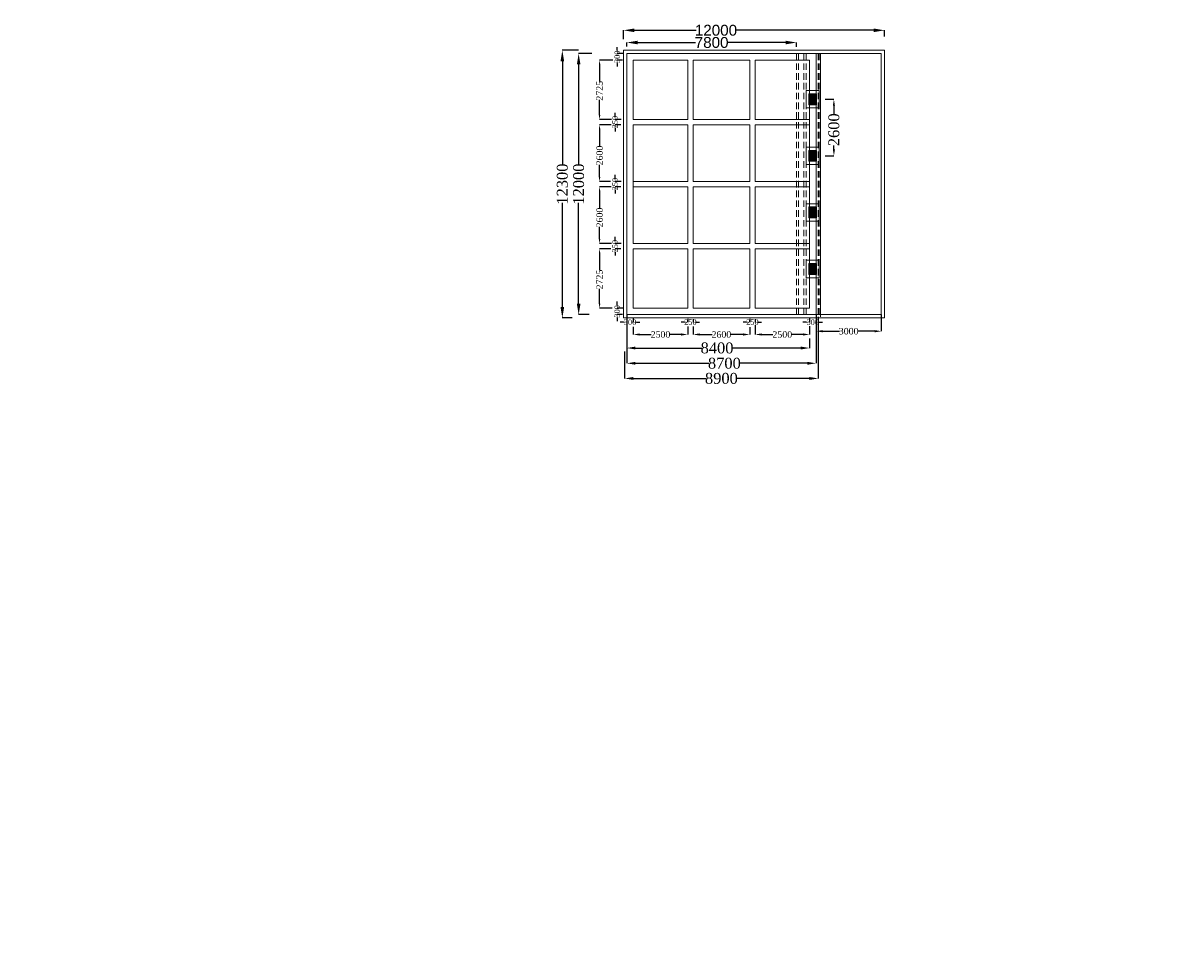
# Model space of a CAD drawing. Header units: millimetres. Extents: x -20950785 to 389010297, y -11535949 to 14056629.
# Tile 427 of 654: x 17474922 to 17528142, y -1714209 to -1672355. Entities that reach past the tile are written whole.
import ezdxf

# ---------------------------------------------------------------- set-up
doc = ezdxf.new("R2010")
doc.units = ezdxf.units.MM
doc.header["$LTSCALE"] = 60
doc.header["$MEASUREMENT"] = 0
doc.linetypes.add('HIDDEN', pattern=[0.375, 0.25, -0.125])
doc.styles.add('PDF Arial Bold', font='times.ttf')
doc.dimstyles.get("Standard").update_dxf_attribs({"dimtxt": 400, "dimasz": 215, "dimexe": 0.18, "dimexo": 0.0625, "dimgap": 0.09, "dimtad": 0, "dimtih": 1, "dimtoh": 1, "dimdec": 0, "dimzin": 4, "dimdsep": 46, "dimtxsty": 'Standard', "dimblk": 'OPEN90', "dimcen": 0, "dimadec": 0, "dimazin": 1, "dimtfac": 1, "dimtdec": 0, "dimtix": 1, "dimtofl": 0, "dimtmove": 0, "dimatfit": 3, "dimldrblk": 'OPEN30', "dimfxl": 1, "dimtolj": 1, "dimtzin": 0, "dimarcsym": 0})

# ---------------------------------------------------------------- blocks, each defined once
blk = doc.blocks.new('*D2650')
at = {"color": 0, "linetype": 'Continuous', "lineweight": -2, "ltscale": 2, "transparency": 16777216}
for p, q in [((17502671, -1673435), (17502671, -1673245)), ((17503171, -1673245), (17505827, -1673245)), ((17509971, -1673245), (17507315, -1673245)), ((17510471, -1673450), (17510471, -1673245))]:
    blk.add_line(p, q, dxfattribs=at)
at = {"color": 0, "linetype": 'Continuous', "lineweight": 9, "ltscale": 2, "transparency": 16777216}
for points in [[(17503171, -1673162), (17503171, -1673329), (17502671, -1673245)], [(17509971, -1673162), (17509971, -1673329), (17510471, -1673245)]]:
    blk.add_solid(points, dxfattribs=at)
at = {"layer": 'Defpoints', "color": 0, "linetype": 'Continuous', "lineweight": 9, "ltscale": 2, "transparency": 16777216}
for p in [(17502671, -1673435), (17510471, -1673245), (17510471, -1673450)]:
    blk.add_point(p, dxfattribs=at)
at = {"color": 0, "linetype": 'Continuous', "lineweight": 9, "ltscale": 2, "transparency": 16777216, "insert": (17506571, -1673245), "char_height": 500, "attachment_point": 5, "style": 'PDF Arial Bold'}
blk.add_mtext('\\A1;{\\fArial|b0|i0|c0|p34;7800}', dxfattribs=at)
blk = doc.blocks.new('*D2651')
at = {"color": 0, "linetype": 'Continuous', "lineweight": -2, "ltscale": 2, "transparency": 16777216}
for p, q in [((17502521, -1673088), (17502521, -1672683)), ((17503021, -1672683), (17505854, -1672683)), ((17514021, -1672683), (17507688, -1672683)), ((17514521, -1672968), (17514521, -1672683))]:
    blk.add_line(p, q, dxfattribs=at)
at = {"color": 0, "linetype": 'Continuous', "lineweight": 9, "ltscale": 2, "transparency": 16777216}
for points in [[(17503021, -1672599), (17503021, -1672766), (17502521, -1672683)], [(17514021, -1672599), (17514021, -1672766), (17514521, -1672683)]]:
    blk.add_solid(points, dxfattribs=at)
at = {"layer": 'Defpoints', "color": 0, "linetype": 'Continuous', "lineweight": 9, "ltscale": 2, "transparency": 16777216}
for p in [(17514521, -1672683), (17502521, -1673088), (17514521, -1672968)]:
    blk.add_point(p, dxfattribs=at)
at = {"color": 0, "linetype": 'Continuous', "lineweight": 9, "ltscale": 2, "transparency": 16777216, "insert": (17506771, -1672683), "char_height": 500, "attachment_point": 5, "style": 'PDF Arial Bold'}
blk.add_mtext('\\A1;{\\fArial|b0|i0|c0|p34;12000}', dxfattribs=at)
blk = doc.blocks.new('*D2652')
at = {"color": 0, "linetype": 'Continuous', "lineweight": -2, "ltscale": 2, "transparency": 16777216}
for p, q in [((17500457, -1673602), (17499708, -1673602)), ((17499709, -1674102), (17499709, -1678885)), ((17499709, -1685402), (17499709, -1680618)), ((17500154, -1685902), (17499708, -1685902))]:
    blk.add_line(p, q, dxfattribs=at)
at = {"color": 0, "linetype": 'Continuous', "lineweight": 9, "ltscale": 2, "transparency": 16777216}
for points in [[(17499625, -1674102), (17499792, -1674102), (17499709, -1673602)], [(17499625, -1685402), (17499792, -1685402), (17499709, -1685902)]]:
    blk.add_solid(points, dxfattribs=at)
at = {"layer": 'Defpoints', "color": 0, "linetype": 'Continuous', "lineweight": 9, "ltscale": 2, "transparency": 16777216}
for p in [(17500458, -1673602), (17499709, -1685902), (17500154, -1685902)]:
    blk.add_point(p, dxfattribs=at)
at = {"color": 0, "linetype": 'Continuous', "lineweight": 9, "ltscale": 2, "transparency": 16777216, "insert": (17499709, -1679752), "char_height": 500, "attachment_point": 5, "rotation": 90, "style": 'PDF Arial Bold'}
blk.add_mtext('\\A1;12300', dxfattribs=at)
blk = doc.blocks.new('*D2653')
at = {"color": 0, "linetype": 'Continuous', "lineweight": -2, "ltscale": 2, "transparency": 16777216}
for p, q in [((17501068, -1673752), (17500459, -1673752)), ((17500459, -1674252), (17500459, -1678885)), ((17500459, -1685252), (17500459, -1680618)), ((17500939, -1685752), (17500459, -1685752))]:
    blk.add_line(p, q, dxfattribs=at)
at = {"color": 0, "linetype": 'Continuous', "lineweight": 9, "ltscale": 2, "transparency": 16777216}
for points in [[(17500376, -1674252), (17500543, -1674252), (17500459, -1673752)], [(17500376, -1685252), (17500543, -1685252), (17500459, -1685752)]]:
    blk.add_solid(points, dxfattribs=at)
at = {"layer": 'Defpoints', "color": 0, "linetype": 'Continuous', "lineweight": 9, "ltscale": 2, "transparency": 16777216}
for p in [(17501068, -1673752), (17500459, -1685752), (17500939, -1685752)]:
    blk.add_point(p, dxfattribs=at)
at = {"color": 0, "linetype": 'Continuous', "lineweight": 9, "ltscale": 2, "transparency": 16777216, "insert": (17500459, -1679752), "char_height": 500, "attachment_point": 5, "rotation": 90, "style": 'PDF Arial Bold'}
blk.add_mtext('\\A1;12000', dxfattribs=at)
blk = doc.blocks.new('*D2654')
at = {"color": 0, "linetype": 'Continuous', "lineweight": -2, "ltscale": 2, "transparency": 16777216}
for p, q in [((17502024, -1674052), (17501421, -1674052)), ((17501421, -1674252), (17501421, -1675039)), ((17501421, -1676577), (17501421, -1675886)), ((17501963, -1676777), (17501421, -1676777))]:
    blk.add_line(p, q, dxfattribs=at)
at = {"color": 0, "linetype": 'Continuous', "lineweight": 9, "ltscale": 2, "transparency": 16777216}
for points in [[(17501388, -1674252), (17501455, -1674252), (17501421, -1674052)], [(17501388, -1676577), (17501455, -1676577), (17501421, -1676777)]]:
    blk.add_solid(points, dxfattribs=at)
at = {"layer": 'Defpoints', "color": 0, "linetype": 'Continuous', "lineweight": 9, "ltscale": 2, "transparency": 16777216}
for p in [(17502024, -1674052), (17501421, -1676777), (17501963, -1676777)]:
    blk.add_point(p, dxfattribs=at)
at = {"color": 0, "linetype": 'Continuous', "lineweight": 9, "ltscale": 2, "transparency": 16777216, "insert": (17501421, -1675462), "char_height": 300, "attachment_point": 5, "rotation": 90, "style": 'PDF Arial Bold'}
blk.add_mtext('\\A1;2725', dxfattribs=at)
blk = doc.blocks.new('*D2655')
at = {"color": 0, "linetype": 'Continuous', "lineweight": -2, "ltscale": 2, "transparency": 16777216}
for p, q in [((17501947, -1677027), (17501421, -1677027)), ((17501421, -1677227), (17501421, -1678007)), ((17501421, -1679427), (17501421, -1678868)), ((17501918, -1679627), (17501421, -1679627))]:
    blk.add_line(p, q, dxfattribs=at)
at = {"color": 0, "linetype": 'Continuous', "lineweight": 9, "ltscale": 2, "transparency": 16777216}
for points in [[(17501388, -1677227), (17501455, -1677227), (17501421, -1677027)], [(17501388, -1679427), (17501455, -1679427), (17501421, -1679627)]]:
    blk.add_solid(points, dxfattribs=at)
at = {"layer": 'Defpoints', "color": 0, "linetype": 'Continuous', "lineweight": 9, "ltscale": 2, "transparency": 16777216}
for p in [(17501947, -1677027), (17501421, -1679627), (17501918, -1679627)]:
    blk.add_point(p, dxfattribs=at)
at = {"color": 0, "linetype": 'Continuous', "lineweight": 9, "ltscale": 2, "transparency": 16777216, "insert": (17501421, -1678437), "char_height": 300, "attachment_point": 5, "rotation": 90, "style": 'PDF Arial Bold'}
blk.add_mtext('\\A1;2600', dxfattribs=at)
blk = doc.blocks.new('*D2656')
at = {"color": 0, "linetype": 'Continuous', "lineweight": -2, "ltscale": 2, "transparency": 16777216}
for p, q in [((17501959, -1679877), (17501421, -1679877)), ((17501421, -1680077), (17501421, -1680857)), ((17501421, -1682277), (17501421, -1681718)), ((17501970, -1682477), (17501421, -1682477))]:
    blk.add_line(p, q, dxfattribs=at)
at = {"color": 0, "linetype": 'Continuous', "lineweight": 9, "ltscale": 2, "transparency": 16777216}
for points in [[(17501388, -1680077), (17501455, -1680077), (17501421, -1679877)], [(17501388, -1682277), (17501455, -1682277), (17501421, -1682477)]]:
    blk.add_solid(points, dxfattribs=at)
at = {"layer": 'Defpoints', "color": 0, "linetype": 'Continuous', "lineweight": 9, "ltscale": 2, "transparency": 16777216}
for p in [(17501959, -1679877), (17501421, -1682477), (17501970, -1682477)]:
    blk.add_point(p, dxfattribs=at)
at = {"color": 0, "linetype": 'Continuous', "lineweight": 9, "ltscale": 2, "transparency": 16777216, "insert": (17501421, -1681287), "char_height": 300, "attachment_point": 5, "rotation": 90, "style": 'PDF Arial Bold'}
blk.add_mtext('\\A1;2600', dxfattribs=at)
blk = doc.blocks.new('*D2657')
at = {"color": 0, "linetype": 'Continuous', "lineweight": -2, "ltscale": 2, "transparency": 16777216}
for p, q in [((17501946, -1682727), (17501421, -1682727)), ((17501421, -1682927), (17501421, -1683714)), ((17501421, -1685252), (17501421, -1684561)), ((17501994, -1685452), (17501421, -1685452))]:
    blk.add_line(p, q, dxfattribs=at)
at = {"color": 0, "linetype": 'Continuous', "lineweight": 9, "ltscale": 2, "transparency": 16777216}
for points in [[(17501388, -1682927), (17501455, -1682927), (17501421, -1682727)], [(17501388, -1685252), (17501455, -1685252), (17501421, -1685452)]]:
    blk.add_solid(points, dxfattribs=at)
at = {"layer": 'Defpoints', "color": 0, "linetype": 'Continuous', "lineweight": 9, "ltscale": 2, "transparency": 16777216}
for p in [(17501946, -1682727), (17501421, -1685452), (17501994, -1685452)]:
    blk.add_point(p, dxfattribs=at)
at = {"color": 0, "linetype": 'Continuous', "lineweight": 9, "ltscale": 2, "transparency": 16777216, "insert": (17501421, -1684137), "char_height": 300, "attachment_point": 5, "rotation": 90, "style": 'PDF Arial Bold'}
blk.add_mtext('\\A1;2725', dxfattribs=at)
blk = doc.blocks.new('*D2658')
at = {"color": 0, "linetype": 'Continuous', "lineweight": -2, "ltscale": 2, "transparency": 16777216}
for p, q in [((17502130, -1676627), (17502130, -1676477)), ((17502407, -1676777), (17502130, -1676777)), ((17502402, -1677027), (17502130, -1677027)), ((17502130, -1677177), (17502130, -1677327))]:
    blk.add_line(p, q, dxfattribs=at)
at = {"color": 0, "linetype": 'Continuous', "lineweight": 9, "ltscale": 2, "transparency": 16777216}
for points in [[(17502105, -1676627), (17502155, -1676627), (17502130, -1676777)], [(17502105, -1677177), (17502155, -1677177), (17502130, -1677027)]]:
    blk.add_solid(points, dxfattribs=at)
at = {"layer": 'Defpoints', "color": 0, "linetype": 'Continuous', "lineweight": 9, "ltscale": 2, "transparency": 16777216}
for p in [(17502407, -1676777), (17502130, -1677027), (17502402, -1677027)]:
    blk.add_point(p, dxfattribs=at)
at = {"color": 0, "linetype": 'Continuous', "lineweight": 9, "ltscale": 2, "transparency": 16777216, "insert": (17502130, -1676902), "char_height": 250, "attachment_point": 5, "rotation": 90, "style": 'PDF Arial Bold'}
blk.add_mtext('\\A1;250', dxfattribs=at)
blk = doc.blocks.new('*D2659')
at = {"color": 0, "linetype": 'Continuous', "lineweight": -2, "ltscale": 2, "transparency": 16777216}
for p, q in [((17502130, -1679477), (17502130, -1679327)), ((17502407, -1679627), (17502130, -1679627)), ((17502402, -1679877), (17502130, -1679877)), ((17502130, -1680027), (17502130, -1680177))]:
    blk.add_line(p, q, dxfattribs=at)
at = {"color": 0, "linetype": 'Continuous', "lineweight": 9, "ltscale": 2, "transparency": 16777216}
for points in [[(17502105, -1679477), (17502155, -1679477), (17502130, -1679627)], [(17502105, -1680027), (17502155, -1680027), (17502130, -1679877)]]:
    blk.add_solid(points, dxfattribs=at)
at = {"layer": 'Defpoints', "color": 0, "linetype": 'Continuous', "lineweight": 9, "ltscale": 2, "transparency": 16777216}
for p in [(17502130, -1679877), (17502402, -1679877), (17502407, -1679627)]:
    blk.add_point(p, dxfattribs=at)
at = {"color": 0, "linetype": 'Continuous', "lineweight": 9, "ltscale": 2, "transparency": 16777216, "insert": (17502130, -1679752), "char_height": 250, "attachment_point": 5, "rotation": 90, "style": 'PDF Arial Bold'}
blk.add_mtext('\\A1;250', dxfattribs=at)
blk = doc.blocks.new('*D2660')
at = {"color": 0, "linetype": 'Continuous', "lineweight": -2, "ltscale": 2, "transparency": 16777216}
for p, q in [((17502130, -1682330), (17502130, -1682180)), ((17502407, -1682480), (17502130, -1682480)), ((17502402, -1682730), (17502130, -1682730)), ((17502130, -1682880), (17502130, -1683030))]:
    blk.add_line(p, q, dxfattribs=at)
at = {"color": 0, "linetype": 'Continuous', "lineweight": 9, "ltscale": 2, "transparency": 16777216}
for points in [[(17502105, -1682330), (17502155, -1682330), (17502130, -1682480)], [(17502105, -1682880), (17502155, -1682880), (17502130, -1682730)]]:
    blk.add_solid(points, dxfattribs=at)
at = {"layer": 'Defpoints', "color": 0, "linetype": 'Continuous', "lineweight": 9, "ltscale": 2, "transparency": 16777216}
for p in [(17502130, -1682730), (17502402, -1682730), (17502407, -1682480)]:
    blk.add_point(p, dxfattribs=at)
at = {"color": 0, "linetype": 'Continuous', "lineweight": 9, "ltscale": 2, "transparency": 16777216, "insert": (17502130, -1682605), "char_height": 250, "attachment_point": 5, "rotation": 90, "style": 'PDF Arial Bold'}
blk.add_mtext('\\A1;250', dxfattribs=at)
blk = doc.blocks.new('*D2661')
at = {"color": 0, "linetype": 'Continuous', "lineweight": -2, "ltscale": 2, "transparency": 16777216}
for p, q in [((17502230, -1673602), (17502230, -1673452)), ((17502507, -1673752), (17502230, -1673752)), ((17502472, -1674052), (17502230, -1674052)), ((17502230, -1674202), (17502230, -1674352))]:
    blk.add_line(p, q, dxfattribs=at)
at = {"color": 0, "linetype": 'Continuous', "lineweight": 9, "ltscale": 2, "transparency": 16777216}
for points in [[(17502205, -1673602), (17502255, -1673602), (17502230, -1673752)], [(17502205, -1674202), (17502255, -1674202), (17502230, -1674052)]]:
    blk.add_solid(points, dxfattribs=at)
at = {"layer": 'Defpoints', "color": 0, "linetype": 'Continuous', "lineweight": 9, "ltscale": 2, "transparency": 16777216}
for p in [(17502507, -1673752), (17502230, -1674052), (17502472, -1674052)]:
    blk.add_point(p, dxfattribs=at)
at = {"color": 0, "linetype": 'Continuous', "lineweight": 9, "ltscale": 2, "transparency": 16777216, "insert": (17502230, -1673902), "char_height": 250, "attachment_point": 5, "rotation": 90, "style": 'PDF Arial Bold'}
blk.add_mtext('\\A1;300', dxfattribs=at)
blk = doc.blocks.new('*D2662')
at = {"color": 0, "linetype": 'Continuous', "lineweight": -2, "ltscale": 2, "transparency": 16777216}
for p, q in [((17502230, -1685302), (17502230, -1685152)), ((17502507, -1685452), (17502230, -1685452)), ((17502472, -1685752), (17502230, -1685752)), ((17502230, -1685902), (17502230, -1686052))]:
    blk.add_line(p, q, dxfattribs=at)
at = {"color": 0, "linetype": 'Continuous', "lineweight": 9, "ltscale": 2, "transparency": 16777216}
for points in [[(17502205, -1685302), (17502255, -1685302), (17502230, -1685452)], [(17502205, -1685902), (17502255, -1685902), (17502230, -1685752)]]:
    blk.add_solid(points, dxfattribs=at)
at = {"layer": 'Defpoints', "color": 0, "linetype": 'Continuous', "lineweight": 9, "ltscale": 2, "transparency": 16777216}
for p in [(17502507, -1685452), (17502230, -1685752), (17502472, -1685752)]:
    blk.add_point(p, dxfattribs=at)
at = {"color": 0, "linetype": 'Continuous', "lineweight": 9, "ltscale": 2, "transparency": 16777216, "insert": (17502230, -1685602), "char_height": 250, "attachment_point": 5, "rotation": 90, "style": 'PDF Arial Bold'}
blk.add_mtext('\\A1;300', dxfattribs=at)
blk = doc.blocks.new('*D2663')
at = {"color": 0, "linetype": 'Continuous', "lineweight": -2, "ltscale": 2, "transparency": 16777216}
for p, q in [((17502971, -1686311), (17502971, -1686663)), ((17505471, -1686295), (17505471, -1686663)), ((17503271, -1686663), (17503791, -1686663)), ((17505171, -1686663), (17504651, -1686663))]:
    blk.add_line(p, q, dxfattribs=at)
at = {"color": 0, "linetype": 'Continuous', "lineweight": 9, "ltscale": 2, "transparency": 16777216}
for points in [[(17503271, -1686613), (17503271, -1686713), (17502971, -1686663)], [(17505171, -1686613), (17505171, -1686713), (17505471, -1686663)]]:
    blk.add_solid(points, dxfattribs=at)
at = {"layer": 'Defpoints', "color": 0, "linetype": 'Continuous', "lineweight": 9, "ltscale": 2, "transparency": 16777216}
for p in [(17502971, -1686311), (17505471, -1686295), (17505471, -1686663)]:
    blk.add_point(p, dxfattribs=at)
at = {"color": 0, "linetype": 'Continuous', "lineweight": 9, "ltscale": 2, "transparency": 16777216, "insert": (17504221, -1686663), "char_height": 300, "attachment_point": 5, "style": 'PDF Arial Bold'}
blk.add_mtext('\\A1;2500', dxfattribs=at)
blk = doc.blocks.new('*D2664')
at = {"color": 0, "linetype": 'Continuous', "lineweight": -2, "ltscale": 2, "transparency": 16777216}
for p, q in [((17502971, -1686311), (17502971, -1686663)), ((17505471, -1686295), (17505471, -1686663)), ((17503271, -1686663), (17503791, -1686663)), ((17505171, -1686663), (17504651, -1686663))]:
    blk.add_line(p, q, dxfattribs=at)
at = {"color": 0, "linetype": 'Continuous', "lineweight": 9, "ltscale": 2, "transparency": 16777216}
for points in [[(17503271, -1686613), (17503271, -1686713), (17502971, -1686663)], [(17505171, -1686613), (17505171, -1686713), (17505471, -1686663)]]:
    blk.add_solid(points, dxfattribs=at)
at = {"layer": 'Defpoints', "color": 0, "linetype": 'Continuous', "lineweight": 9, "ltscale": 2, "transparency": 16777216}
for p in [(17502971, -1686311), (17505471, -1686295), (17505471, -1686663)]:
    blk.add_point(p, dxfattribs=at)
at = {"color": 0, "linetype": 'Continuous', "lineweight": 9, "ltscale": 2, "transparency": 16777216, "insert": (17504221, -1686663), "char_height": 300, "attachment_point": 5, "style": 'PDF Arial Bold'}
blk.add_mtext('\\A1;2500', dxfattribs=at)
blk = doc.blocks.new('*D2665')
at = {"color": 0, "linetype": 'Continuous', "lineweight": -2, "ltscale": 2, "transparency": 16777216}
for p, q in [((17508571, -1686239), (17508571, -1686663)), ((17511071, -1686278), (17511071, -1686663)), ((17508871, -1686663), (17509391, -1686663)), ((17510771, -1686663), (17510251, -1686663))]:
    blk.add_line(p, q, dxfattribs=at)
at = {"color": 0, "linetype": 'Continuous', "lineweight": 9, "ltscale": 2, "transparency": 16777216}
for points in [[(17508871, -1686613), (17508871, -1686713), (17508571, -1686663)], [(17510771, -1686613), (17510771, -1686713), (17511071, -1686663)]]:
    blk.add_solid(points, dxfattribs=at)
at = {"layer": 'Defpoints', "color": 0, "linetype": 'Continuous', "lineweight": 9, "ltscale": 2, "transparency": 16777216}
for p in [(17508571, -1686239), (17511071, -1686278), (17511071, -1686663)]:
    blk.add_point(p, dxfattribs=at)
at = {"color": 0, "linetype": 'Continuous', "lineweight": 9, "ltscale": 2, "transparency": 16777216, "insert": (17509821, -1686663), "char_height": 300, "attachment_point": 5, "style": 'PDF Arial Bold'}
blk.add_mtext('\\A1;2500', dxfattribs=at)
blk = doc.blocks.new('*D2666')
at = {"color": 0, "linetype": 'Continuous', "lineweight": -2, "ltscale": 2, "transparency": 16777216}
for p, q in [((17505721, -1686303), (17505721, -1686663)), ((17508321, -1686325), (17508321, -1686663)), ((17506021, -1686663), (17506591, -1686663)), ((17508021, -1686663), (17507451, -1686663))]:
    blk.add_line(p, q, dxfattribs=at)
at = {"color": 0, "linetype": 'Continuous', "lineweight": 9, "ltscale": 2, "transparency": 16777216}
for points in [[(17506021, -1686613), (17506021, -1686713), (17505721, -1686663)], [(17508021, -1686613), (17508021, -1686713), (17508321, -1686663)]]:
    blk.add_solid(points, dxfattribs=at)
at = {"layer": 'Defpoints', "color": 0, "linetype": 'Continuous', "lineweight": 9, "ltscale": 2, "transparency": 16777216}
for p in [(17505721, -1686303), (17508321, -1686325), (17508321, -1686663)]:
    blk.add_point(p, dxfattribs=at)
at = {"color": 0, "linetype": 'Continuous', "lineweight": 9, "ltscale": 2, "transparency": 16777216, "insert": (17507021, -1686663), "char_height": 300, "attachment_point": 5, "style": 'PDF Arial Bold'}
blk.add_mtext('\\A1;2600', dxfattribs=at)
blk = doc.blocks.new('*D2667')
at = {"color": 0, "linetype": 'Continuous', "lineweight": -2, "ltscale": 2, "transparency": 16777216}
for p, q in [((17505471, -1685944), (17505471, -1686098)), ((17505721, -1685958), (17505721, -1686098)), ((17505321, -1686097), (17505171, -1686097)), ((17505871, -1686097), (17506021, -1686097))]:
    blk.add_line(p, q, dxfattribs=at)
at = {"color": 0, "linetype": 'Continuous', "lineweight": 9, "ltscale": 2, "transparency": 16777216}
for points in [[(17505321, -1686072), (17505321, -1686122), (17505471, -1686097)], [(17505871, -1686072), (17505871, -1686122), (17505721, -1686097)]]:
    blk.add_solid(points, dxfattribs=at)
at = {"layer": 'Defpoints', "color": 0, "linetype": 'Continuous', "lineweight": 9, "ltscale": 2, "transparency": 16777216}
for p in [(17505471, -1685944), (17505721, -1685958), (17505721, -1686097)]:
    blk.add_point(p, dxfattribs=at)
at = {"color": 0, "linetype": 'Continuous', "lineweight": 9, "ltscale": 2, "transparency": 16777216, "insert": (17505596, -1686097), "char_height": 250, "attachment_point": 5, "style": 'PDF Arial Bold'}
blk.add_mtext('\\A1;250', dxfattribs=at)
blk = doc.blocks.new('*D2668')
at = {"color": 0, "linetype": 'Continuous', "lineweight": -2, "ltscale": 2, "transparency": 16777216}
for p, q in [((17508321, -1685944), (17508321, -1686098)), ((17508571, -1685958), (17508571, -1686098)), ((17508171, -1686097), (17508021, -1686097)), ((17508721, -1686097), (17508871, -1686097))]:
    blk.add_line(p, q, dxfattribs=at)
at = {"color": 0, "linetype": 'Continuous', "lineweight": 9, "ltscale": 2, "transparency": 16777216}
for points in [[(17508171, -1686072), (17508171, -1686122), (17508321, -1686097)], [(17508721, -1686072), (17508721, -1686122), (17508571, -1686097)]]:
    blk.add_solid(points, dxfattribs=at)
at = {"layer": 'Defpoints', "color": 0, "linetype": 'Continuous', "lineweight": 9, "ltscale": 2, "transparency": 16777216}
for p in [(17508321, -1685944), (17508571, -1685958), (17508571, -1686097)]:
    blk.add_point(p, dxfattribs=at)
at = {"color": 0, "linetype": 'Continuous', "lineweight": 9, "ltscale": 2, "transparency": 16777216, "insert": (17508446, -1686097), "char_height": 250, "attachment_point": 5, "style": 'PDF Arial Bold'}
blk.add_mtext('\\A1;250', dxfattribs=at)
blk = doc.blocks.new('*D2669')
at = {"color": 0, "linetype": 'Continuous', "lineweight": -2, "ltscale": 2, "transparency": 16777216}
for p, q in [((17502671, -1685925), (17502671, -1686098)), ((17502971, -1685896), (17502971, -1686098)), ((17502521, -1686097), (17502371, -1686097)), ((17503121, -1686097), (17503271, -1686097))]:
    blk.add_line(p, q, dxfattribs=at)
at = {"color": 0, "linetype": 'Continuous', "lineweight": 9, "ltscale": 2, "transparency": 16777216}
for points in [[(17502521, -1686072), (17502521, -1686122), (17502671, -1686097)], [(17503121, -1686072), (17503121, -1686122), (17502971, -1686097)]]:
    blk.add_solid(points, dxfattribs=at)
at = {"layer": 'Defpoints', "color": 0, "linetype": 'Continuous', "lineweight": 9, "ltscale": 2, "transparency": 16777216}
for p in [(17502671, -1685925), (17502971, -1685896), (17502971, -1686097)]:
    blk.add_point(p, dxfattribs=at)
at = {"color": 0, "linetype": 'Continuous', "lineweight": 9, "ltscale": 2, "transparency": 16777216, "insert": (17502821, -1686097), "char_height": 250, "attachment_point": 5, "style": 'PDF Arial Bold'}
blk.add_mtext('\\A1;300', dxfattribs=at)
blk = doc.blocks.new('*D2670')
at = {"color": 0, "linetype": 'Continuous', "lineweight": -2, "ltscale": 2, "transparency": 16777216}
for p, q in [((17511071, -1685929), (17511071, -1686098)), ((17511371, -1685958), (17511371, -1686098)), ((17510921, -1686097), (17510771, -1686097)), ((17511521, -1686097), (17511671, -1686097))]:
    blk.add_line(p, q, dxfattribs=at)
at = {"color": 0, "linetype": 'Continuous', "lineweight": 9, "ltscale": 2, "transparency": 16777216}
for points in [[(17510921, -1686072), (17510921, -1686122), (17511071, -1686097)], [(17511521, -1686072), (17511521, -1686122), (17511371, -1686097)]]:
    blk.add_solid(points, dxfattribs=at)
at = {"layer": 'Defpoints', "color": 0, "linetype": 'Continuous', "lineweight": 9, "ltscale": 2, "transparency": 16777216}
for p in [(17511071, -1685929), (17511371, -1685958), (17511371, -1686097)]:
    blk.add_point(p, dxfattribs=at)
at = {"color": 0, "linetype": 'Continuous', "lineweight": 9, "ltscale": 2, "transparency": 16777216, "insert": (17511221, -1686097), "char_height": 250, "attachment_point": 5, "style": 'PDF Arial Bold'}
blk.add_mtext('\\A1;300', dxfattribs=at)
blk = doc.blocks.new('*D2671')
at = {"color": 0, "linetype": 'Continuous', "lineweight": -2, "ltscale": 2, "transparency": 16777216}
for p, q in [((17511471, -1685852), (17511471, -1688684)), ((17502571, -1687440), (17502571, -1688684)), ((17502971, -1688683), (17506318, -1688683)), ((17511071, -1688683), (17507724, -1688683))]:
    blk.add_line(p, q, dxfattribs=at)
at = {"color": 0, "linetype": 'Continuous', "lineweight": 9, "ltscale": 2, "transparency": 16777216}
for points in [[(17502971, -1688617), (17502971, -1688750), (17502571, -1688683)], [(17511071, -1688617), (17511071, -1688750), (17511471, -1688683)]]:
    blk.add_solid(points, dxfattribs=at)
at = {"layer": 'Defpoints', "color": 0, "linetype": 'Continuous', "lineweight": 9, "ltscale": 2, "transparency": 16777216}
for p in [(17511471, -1685852), (17502571, -1687440), (17511471, -1688683)]:
    blk.add_point(p, dxfattribs=at)
at = {"color": 0, "linetype": 'Continuous', "lineweight": 9, "ltscale": 2, "transparency": 16777216, "insert": (17507021, -1688683), "char_height": 500, "attachment_point": 5, "style": 'PDF Arial Bold'}
blk.add_mtext('\\A1;8900', dxfattribs=at)
blk = doc.blocks.new('*D2672')
at = {"color": 0, "linetype": 'Continuous', "lineweight": -2, "ltscale": 2, "transparency": 16777216}
for p, q in [((17502671, -1686880), (17502671, -1687285)), ((17511071, -1686854), (17511071, -1687285)), ((17503071, -1687285), (17506118, -1687285)), ((17510671, -1687285), (17507524, -1687285))]:
    blk.add_line(p, q, dxfattribs=at)
at = {"color": 0, "linetype": 'Continuous', "lineweight": 9, "ltscale": 2, "transparency": 16777216}
for points in [[(17503071, -1687218), (17503071, -1687351), (17502671, -1687285)], [(17510671, -1687218), (17510671, -1687351), (17511071, -1687285)]]:
    blk.add_solid(points, dxfattribs=at)
at = {"layer": 'Defpoints', "color": 0, "linetype": 'Continuous', "lineweight": 9, "ltscale": 2, "transparency": 16777216}
for p in [(17502671, -1686880), (17511071, -1686854), (17511071, -1687285)]:
    blk.add_point(p, dxfattribs=at)
at = {"color": 0, "linetype": 'Continuous', "lineweight": 9, "ltscale": 2, "transparency": 16777216, "insert": (17506821, -1687285), "char_height": 500, "attachment_point": 5, "style": 'PDF Arial Bold'}
blk.add_mtext('\\A1;8400', dxfattribs=at)
blk = doc.blocks.new('*D2673')
at = {"color": 0, "linetype": 'Continuous', "lineweight": -2, "ltscale": 2, "transparency": 16777216}
for p, q in [((17502671, -1685752), (17502671, -1687988)), ((17511371, -1685752), (17511371, -1687988)), ((17503071, -1687987), (17506456, -1687987)), ((17510971, -1687987), (17507861, -1687987))]:
    blk.add_line(p, q, dxfattribs=at)
at = {"color": 0, "linetype": 'Continuous', "lineweight": 9, "ltscale": 2, "transparency": 16777216}
for points in [[(17503071, -1687921), (17503071, -1688054), (17502671, -1687987)], [(17510971, -1687921), (17510971, -1688054), (17511371, -1687987)]]:
    blk.add_solid(points, dxfattribs=at)
at = {"layer": 'Defpoints', "color": 0, "linetype": 'Continuous', "lineweight": 9, "ltscale": 2, "transparency": 16777216}
for p in [(17502671, -1685752), (17511371, -1685752), (17511371, -1687987)]:
    blk.add_point(p, dxfattribs=at)
at = {"color": 0, "linetype": 'Continuous', "lineweight": 9, "ltscale": 2, "transparency": 16777216, "insert": (17507158, -1687987), "char_height": 500, "attachment_point": 5, "style": 'PDF Arial Bold'}
blk.add_mtext('\\A1;8700', dxfattribs=at)
blk = doc.blocks.new('*D2674')
at = {"color": 0, "linetype": 'Continuous', "lineweight": -2, "ltscale": 2, "transparency": 16777216}
for p, q in [((17511371, -1685902), (17511371, -1686513)), ((17514371, -1685752), (17514371, -1686513)), ((17511671, -1686513), (17512445, -1686513)), ((17514071, -1686513), (17513297, -1686513))]:
    blk.add_line(p, q, dxfattribs=at)
at = {"color": 0, "linetype": 'Continuous', "lineweight": 9, "ltscale": 2, "transparency": 16777216}
for points in [[(17511671, -1686463), (17511671, -1686563), (17511371, -1686513)], [(17514071, -1686463), (17514071, -1686563), (17514371, -1686513)]]:
    blk.add_solid(points, dxfattribs=at)
at = {"layer": 'Defpoints', "color": 0, "linetype": 'Continuous', "lineweight": 9, "ltscale": 2, "transparency": 16777216}
for p in [(17511371, -1685902), (17514371, -1685752), (17514371, -1686513)]:
    blk.add_point(p, dxfattribs=at)
at = {"color": 0, "linetype": 'Continuous', "lineweight": 9, "ltscale": 2, "transparency": 16777216, "insert": (17512871, -1686513), "char_height": 300, "attachment_point": 5, "style": 'PDF Arial Bold'}
blk.add_mtext('\\A1;3000', dxfattribs=at)
blk = doc.blocks.new('*D2675')
at = {"color": 0, "linetype": 'Continuous', "lineweight": -2, "ltscale": 2, "transparency": 16777216}
for p, q in [((17511795, -1675852), (17512193, -1675852)), ((17512193, -1676152), (17512193, -1676537)), ((17512193, -1678152), (17512193, -1677972)), ((17511795, -1678452), (17512193, -1678452))]:
    blk.add_line(p, q, dxfattribs=at)
at = {"color": 0, "linetype": 'Continuous', "lineweight": 9, "ltscale": 2, "transparency": 16777216}
for points in [[(17512143, -1676152), (17512243, -1676152), (17512193, -1675852)], [(17512143, -1678152), (17512243, -1678152), (17512193, -1678452)]]:
    blk.add_solid(points, dxfattribs=at)
at = {"layer": 'Defpoints', "color": 0, "linetype": 'Continuous', "lineweight": 9, "ltscale": 2, "transparency": 16777216}
for p in [(17511794, -1675852), (17511794, -1678452), (17512193, -1678452)]:
    blk.add_point(p, dxfattribs=at)
at = {"color": 0, "linetype": 'Continuous', "lineweight": 9, "ltscale": 2, "transparency": 16777216, "insert": (17512193, -1677254), "char_height": 500, "attachment_point": 5, "rotation": 90, "style": 'PDF Arial Bold'}
blk.add_mtext('\\A1;2600', dxfattribs=at)

msp = doc.modelspace()

# ---------------------------------------------------------------- hatches: boundary and pattern name
at = {"linetype": 'Continuous', "lineweight": 9, "ltscale": 2}
h = msp.add_hatch(dxfattribs=at)
h.set_pattern_fill('GOST_GROUND', scale=5)
h.set_pattern_definition([(45, (6308572.5, -169423.323), (70.71067812, 0), [100]), (45, (6308587.5, -169423.323), (70.71067812, 0), [100]), (45, (6308602.5, -169423.323), (70.71067812, 0), [100])])
h.paths.add_polyline_path([(17511046, -1676101.82), (17511396, -1676101.82), (17511396, -1675601.82), (17511046, -1675601.82)])
h = msp.add_hatch(dxfattribs=at)
h.set_pattern_fill('GOST_GROUND', scale=5)
h.set_pattern_definition([(45, (6308572.5, -172023.323), (70.71067812, 0), [100]), (45, (6308587.5, -172023.323), (70.71067812, 0), [100]), (45, (6308602.5, -172023.323), (70.71067812, 0), [100])])
h.paths.add_polyline_path([(17511046, -1678701.82), (17511396, -1678701.82), (17511396, -1678201.82), (17511046, -1678201.82)])
h = msp.add_hatch(dxfattribs=at)
h.set_pattern_fill('GOST_GROUND', scale=5)
h.set_pattern_definition([(45, (6308572.5, -174623.323), (70.71067812, 0), [100]), (45, (6308587.5, -174623.323), (70.71067812, 0), [100]), (45, (6308602.5, -174623.323), (70.71067812, 0), [100])])
h.paths.add_polyline_path([(17511046, -1681301.82), (17511396, -1681301.82), (17511396, -1680801.82), (17511046, -1680801.82)])
h = msp.add_hatch(dxfattribs=at)
h.set_pattern_fill('GOST_GROUND', scale=5)
h.set_pattern_definition([(45, (6308572.5, -177223.323), (70.71067812, 0), [100]), (45, (6308587.5, -177223.323), (70.71067812, 0), [100]), (45, (6308602.5, -177223.323), (70.71067812, 0), [100])])
h.paths.add_polyline_path([(17511046, -1683901.82), (17511396, -1683901.82), (17511396, -1683401.82), (17511046, -1683401.82)])

# ---------------------------------------------------------------- linework, layer by layer
at = {"color": 7, "linetype": 'Continuous', "lineweight": 9, "ltscale": 2}
for p, q in [((17514521, -1673601.82), (17502521, -1673601.82)), ((17502521, -1673601.82), (17502521, -1685901.82)), ((17510546, -1673751.82), (17502671, -1673751.82)), ((17502671, -1673751.82), (17502671, -1685751.82)), ((17510546, -1673751.82), (17514371, -1673751.82)), ((17511371, -1673751.82), (17511371, -1685751.82)), ((17511571, -1673751.82), (17511571, -1685851.82)), ((17514371, -1673751.82), (17514371, -1685751.82)), ((17514521, -1673601.82), (17514521, -1685901.82)), ((17505471, -1674051.82), (17502971, -1674051.82)), ((17502971, -1674051.82), (17502971, -1676776.82)), ((17505471, -1676776.82), (17505471, -1674051.82)), ((17508321, -1674051.82), (17505721, -1674051.82)), ((17505721, -1676776.82), (17505721, -1674051.82)), ((17508321, -1676776.82), (17508321, -1674051.82)), ((17511071, -1674051.82), (17508571, -1674051.82)), ((17508571, -1676776.82), (17508571, -1674051.82)), ((17511071, -1676776.82), (17511071, -1674051.82)), ((17511071, -1674051.82), (17511071, -1685451.82)), ((17510921, -1675451.82), (17511521, -1675451.82)), ((17510921, -1676251.82), (17510921, -1675451.82)), ((17511046, -1675601.82), (17511046, -1676101.82)), ((17511046, -1675601.82), (17511396, -1675601.82)), ((17511396, -1675601.82), (17511396, -1676101.82)), ((17511521, -1675451.82), (17511521, -1676251.82)), ((17511521, -1676251.82), (17510921, -1676251.82)), ((17511046, -1676101.82), (17511396, -1676101.82)), ((17505471, -1676776.82), (17502971, -1676776.82)), ((17508321, -1676776.82), (17505721, -1676776.82)), ((17511071, -1676776.82), (17508571, -1676776.82)), ((17505471, -1677026.82), (17502971, -1677026.82)), ((17502971, -1677026.82), (17502971, -1679626.82)), ((17505471, -1679626.82), (17505471, -1677026.82)), ((17508321, -1677026.82), (17505721, -1677026.82)), ((17505721, -1679626.82), (17505721, -1677026.82)), ((17508321, -1679626.82), (17508321, -1677026.82)), ((17511071, -1677026.82), (17508571, -1677026.82)), ((17508571, -1679626.82), (17508571, -1677026.82)), ((17511071, -1679626.82), (17511071, -1677026.82)), ((17511071, -1679626.82), (17511071, -1677026.82)), ((17510921, -1678051.82), (17511521, -1678051.82)), ((17510921, -1678851.82), (17510921, -1678051.82)), ((17511046, -1678201.82), (17511046, -1678701.82)), ((17511046, -1678201.82), (17511396, -1678201.82)), ((17511396, -1678201.82), (17511396, -1678701.82)), ((17511521, -1678051.82), (17511521, -1678851.82)), ((17511521, -1678851.82), (17510921, -1678851.82)), ((17511046, -1678701.82), (17511396, -1678701.82)), ((17505471, -1679626.82), (17502971, -1679626.82)), ((17502971, -1679626.82), (17502971, -1679876.82)), ((17505471, -1679876.82), (17502971, -1679876.82)), ((17502971, -1679876.82), (17502971, -1682476.82)), ((17505471, -1682476.82), (17505471, -1679876.82)), ((17505471, -1680051.82), (17505471, -1679876.82)), ((17508321, -1679626.82), (17505721, -1679626.82)), ((17508321, -1679876.82), (17505721, -1679876.82)), ((17505721, -1682476.82), (17505721, -1679876.82)), ((17508321, -1682476.82), (17508321, -1679876.82)), ((17511071, -1679626.82), (17508571, -1679626.82)), ((17511071, -1679876.82), (17508571, -1679876.82)), ((17508571, -1682476.82), (17508571, -1679876.82)), ((17508571, -1680051.82), (17508571, -1679876.82)), ((17510921, -1680651.82), (17511521, -1680651.82)), ((17510921, -1681451.82), (17510921, -1680651.82)), ((17511071, -1682476.82), (17511071, -1680351.82)), ((17511071, -1682476.82), (17511071, -1680351.82)), ((17511071, -1682476.82), (17511071, -1680351.82)), ((17511521, -1680651.82), (17511521, -1681451.82)), ((17511046, -1680801.82), (17511046, -1681301.82)), ((17511046, -1680801.82), (17511396, -1680801.82)), ((17511396, -1680801.82), (17511396, -1681301.82)), ((17511521, -1681451.82), (17510921, -1681451.82)), ((17511046, -1681301.82), (17511396, -1681301.82)), ((17505471, -1682476.82), (17502971, -1682476.82)), ((17505471, -1682726.82), (17502971, -1682726.82)), ((17502971, -1682726.82), (17502971, -1685451.82)), ((17505471, -1685451.82), (17505471, -1682726.82)), ((17508321, -1682476.82), (17505721, -1682476.82)), ((17508321, -1682726.82), (17505721, -1682726.82)), ((17505721, -1685451.82), (17505721, -1682726.82)), ((17508321, -1685451.82), (17508321, -1682726.82)), ((17511071, -1682476.82), (17508571, -1682476.82)), ((17511071, -1682726.82), (17508571, -1682726.82)), ((17508571, -1685451.82), (17508571, -1682726.82)), ((17511071, -1684351.82), (17511071, -1682726.82)), ((17511071, -1684351.82), (17511071, -1682726.82)), ((17511071, -1684351.82), (17511071, -1682726.82)), ((17510921, -1683251.82), (17511521, -1683251.82)), ((17510921, -1684051.82), (17510921, -1683251.82)), ((17511521, -1683251.82), (17511521, -1684051.82)), ((17505471, -1685451.82), (17505471, -1683501.82)), ((17508571, -1685451.82), (17508571, -1683501.82)), ((17511046, -1683401.82), (17511046, -1683901.82)), ((17511046, -1683401.82), (17511396, -1683401.82)), ((17511071, -1685451.82), (17511071, -1683501.82)), ((17511396, -1683401.82), (17511396, -1683901.82)), ((17511521, -1684051.82), (17510921, -1684051.82)), ((17511046, -1683901.82), (17511396, -1683901.82)), ((17505471, -1685451.82), (17502971, -1685451.82)), ((17508321, -1685451.82), (17505721, -1685451.82)), ((17511071, -1685451.82), (17508571, -1685451.82)), ((17514521, -1685901.82), (17502521, -1685901.82)), ((17514371, -1685751.82), (17502671, -1685751.82))]:
    msp.add_line(p, q, dxfattribs=at)
at = {"color": 7, "linetype": 'HIDDEN', "lineweight": 9, "ltscale": 20}
for p, q in [((17510471, -1673751.82), (17510471, -1685751.82)), ((17510571, -1673751.82), (17510571, -1685751.82)), ((17510811, -1673751.82), (17510811, -1685751.82)), ((17510921, -1673751.82), (17510921, -1685751.82)), ((17511471, -1673751.82), (17511471, -1685851.82)), ((17511521, -1673751.82), (17511521, -1685851.82)), ((17511571, -1673751.82), (17511571, -1685851.82))]:
    msp.add_line(p, q, dxfattribs=at)
at = {"color": 7, "linetype": 'HIDDEN', "lineweight": 9, "ltscale": 2}
for p, q in [((17511571, -1673751.82), (17511571, -1685851.82)), ((17511071, -1681351.82), (17511071, -1679876.82)), ((17511071, -1681351.82), (17511071, -1679876.82))]:
    msp.add_line(p, q, dxfattribs=at)

# ---------------------------------------------------------------- texts
at = {"linetype": 'Continuous', "lineweight": 9, "insert": (12497583.67, -1697651.87), "char_height": 1708.805, "width": 49244.7449, "attachment_point": 1}
msp.add_mtext('\\pi10158.44613,t63131.39988;{\\fTimes New Roman|b0|i0|c0|p18;\\H1.1574x;\\L \\H1.35001x;ELEVATION OF \\P\\pi4046.73684,t57019.6906;ABUTMENT ELEMENT \\P\\pi14062.64478,t67035.59854;DIRECTION}', dxfattribs=at)

# ---------------------------------------------------------------- dimensions: what is measured, and where the dimension line sits
at = {"color": 7, "linetype": 'Continuous', "lineweight": 9, "ltscale": 2}
for base, p1, p2, picture, middle in [((17514521, -1672682.82), (17502521, -1673087.82), (17514521, -1672968.32), '*D2651', (17506771, -1672682.82)), ((17510471, -1673245.32), (17502671, -1673434.82), (17510471, -1673450.32), '*D2650', (17506571, -1673245.32))]:
    dim = msp.add_linear_dim(base=base, p1=p1, p2=p2, text='{\\fArial|b0|i0|c0|p34;<>}', dimstyle='Standard', override={"dimtxt": 500, "dimasz": 500, "dimtxsty": 'PDF Arial Bold', "dimfxl": 300}, dxfattribs=at)
    dim.commit()
    dim.dimension.update_dxf_attribs({"geometry": picture, "text_midpoint": middle, "dimtype": 160})
dim = msp.add_linear_dim(base=(17499708.5, -1685901.82), p1=(17500457.5, -1673601.82), p2=(17500154.5, -1685901.82), angle=90, dimstyle='Standard', override={"dimtxt": 500, "dimasz": 500, "dimtxsty": 'PDF Arial Bold', "dimfxl": 300}, dxfattribs=at)
dim.commit()
dim.dimension.update_dxf_attribs({"geometry": '*D2652', "text_midpoint": (17499708.5, -1679751.82), "text_rotation": 90})
for base, p1, p2, override, picture, middle in [((17500459.5, -1685751.82), (17501068.5, -1673751.82), (17500939, -1685751.82), {"dimtxt": 500, "dimasz": 500, "dimtxsty": 'PDF Arial Bold', "dimfxl": 300}, '*D2653', (17500459.5, -1679751.82)), ((17502230.32514371, -1674051.82338258), (17502507.32514371, -1673752.32338257), (17502472.32514371, -1674051.82338258), {"dimtxt": 250, "dimasz": 150, "dimtxsty": 'PDF Arial Bold', "dimfxl": 300}, '*D2661', (17502230.32514371, -1673902.07338258)), ((17501421.33, -1676776.82), (17502024.33, -1674051.82), (17501963.33, -1676776.82), {"dimtxt": 300, "dimasz": 200, "dimtxsty": 'PDF Arial Bold', "dimfxl": 300}, '*D2654', (17501421.33, -1675462.32)), ((17502130.33, -1677026.82), (17502407.33, -1676776.82), (17502401.83, -1677026.82), {"dimtxt": 250, "dimasz": 150, "dimtxsty": 'PDF Arial Bold', "dimfxl": 300}, '*D2658', (17502130.33, -1676901.82)), ((17501421.33, -1679626.82), (17501946.83, -1677026.82), (17501918.33, -1679626.82), {"dimtxt": 300, "dimasz": 200, "dimtxsty": 'PDF Arial Bold', "dimfxl": 300}, '*D2655', (17501421.33, -1678437.32)), ((17502130.33, -1679876.82), (17502407.33, -1679626.82), (17502401.83, -1679876.82), {"dimtxt": 250, "dimasz": 150, "dimtxsty": 'PDF Arial Bold', "dimfxl": 300}, '*D2659', (17502130.33, -1679751.82)), ((17501421.33, -1682476.82), (17501958.83, -1679876.82), (17501970.33, -1682476.82), {"dimtxt": 300, "dimasz": 200, "dimtxsty": 'PDF Arial Bold', "dimfxl": 300}, '*D2656', (17501421.33, -1681287.32)), ((17502130.33, -1682730.32), (17502407.33, -1682480.32), (17502401.83, -1682730.32), {"dimtxt": 250, "dimasz": 150, "dimtxsty": 'PDF Arial Bold', "dimfxl": 300}, '*D2660', (17502130.33, -1682605.32)), ((17501421.33, -1685451.82), (17501946.33, -1682726.82), (17501994.33, -1685451.82), {"dimtxt": 300, "dimasz": 200, "dimtxsty": 'PDF Arial Bold', "dimfxl": 300}, '*D2657', (17501421.33, -1684137.32)), ((17502230.32514371, -1685751.82338258), (17502507.32514371, -1685452.32338257), (17502472.32514371, -1685751.82338257), {"dimtxt": 250, "dimasz": 150, "dimtxsty": 'PDF Arial Bold', "dimfxl": 300}, '*D2662', (17502230.32514371, -1685602.07338258))]:
    dim = msp.add_linear_dim(base=base, p1=p1, p2=p2, angle=90, dimstyle='Standard', override=override, dxfattribs=at)
    dim.commit()
    dim.dimension.update_dxf_attribs({"geometry": picture, "text_midpoint": middle, "dimtype": 160, "text_rotation": 90})
dim = msp.add_linear_dim(base=(17512192.67, -1678451.82), p1=(17511794.46, -1675851.82), p2=(17511794.46, -1678451.82), angle=90, text='2600', dimstyle='Standard', override={"dimtxt": 500, "dimasz": 300, "dimtxsty": 'PDF Arial Bold', "dimfxl": 300}, dxfattribs=at)
dim.commit()
dim.dimension.update_dxf_attribs({"geometry": '*D2675', "text_midpoint": (17512192.67, -1677254.32), "dimtype": 160, "text_rotation": 90})
for base, p1, p2, override, picture, middle in [((17502971, -1686097.32), (17502671, -1685924.69), (17502971, -1685895.82), {"dimtxt": 250, "dimasz": 150, "dimtxsty": 'PDF Arial Bold', "dimfxl": 300}, '*D2669', (17502821, -1686097.32)), ((17505721, -1686097.32), (17505471, -1685943.82), (17505721, -1685958.32), {"dimtxt": 250, "dimasz": 150, "dimtxsty": 'PDF Arial Bold', "dimfxl": 300}, '*D2667', (17505596, -1686097.32)), ((17508571, -1686097.32), (17508321, -1685943.82), (17508571, -1685958.32), {"dimtxt": 250, "dimasz": 150, "dimtxsty": 'PDF Arial Bold', "dimfxl": 300}, '*D2668', (17508446, -1686097.32)), ((17511371, -1686097.32), (17511071, -1685928.82), (17511371, -1685958.32), {"dimtxt": 250, "dimasz": 150, "dimtxsty": 'PDF Arial Bold', "dimfxl": 300}, '*D2670', (17511221, -1686097.32)), ((17514371, -1686512.82), (17511371, -1685901.82), (17514371, -1685751.82), {"dimtxt": 300, "dimasz": 300, "dimtxsty": 'PDF Arial Bold', "dimfxl": 300}, '*D2674', (17512871, -1686512.82)), ((17505471, -1686662.82), (17502971, -1686310.82), (17505471, -1686294.82), {"dimtxt": 300, "dimasz": 300, "dimtxsty": 'PDF Arial Bold', "dimfxl": 300}, '*D2663', (17504221, -1686662.82)), ((17505471, -1686662.82), (17502971, -1686310.82), (17505471, -1686294.82), {"dimtxt": 300, "dimasz": 300, "dimtxsty": 'PDF Arial Bold', "dimfxl": 300}, '*D2664', (17504221, -1686662.82)), ((17508321, -1686662.82), (17505721, -1686302.82), (17508321, -1686325.32), {"dimtxt": 300, "dimasz": 300, "dimtxsty": 'PDF Arial Bold', "dimfxl": 300}, '*D2666', (17507021, -1686662.82)), ((17511071, -1686662.82), (17508571, -1686238.82), (17511071, -1686278.32), {"dimtxt": 300, "dimasz": 300, "dimtxsty": 'PDF Arial Bold', "dimfxl": 300}, '*D2665', (17509821, -1686662.82))]:
    dim = msp.add_linear_dim(base=base, p1=p1, p2=p2, dimstyle='Standard', override=override, dxfattribs=at)
    dim.commit()
    dim.dimension.update_dxf_attribs({"geometry": picture, "text_midpoint": middle})
for base, p1, p2, picture, middle in [((17511471, -1688683.32), (17502571, -1687440.32), (17511471, -1685851.82), '*D2671', (17507021, -1688683.32)), ((17511371, -1687987.32), (17502671, -1685751.82), (17511371, -1685751.82), '*D2673', (17507158.5, -1687987.32)), ((17511071, -1687284.82), (17502671, -1686879.82), (17511071, -1686853.94), '*D2672', (17506821, -1687284.82))]:
    dim = msp.add_linear_dim(base=base, p1=p1, p2=p2, dimstyle='Standard', override={"dimtxt": 500, "dimasz": 400, "dimtxsty": 'PDF Arial Bold', "dimfxl": 300}, dxfattribs=at)
    dim.commit()
    dim.dimension.update_dxf_attribs({"geometry": picture, "text_midpoint": middle, "dimtype": 160})

doc.saveas('drawing.dxf')
